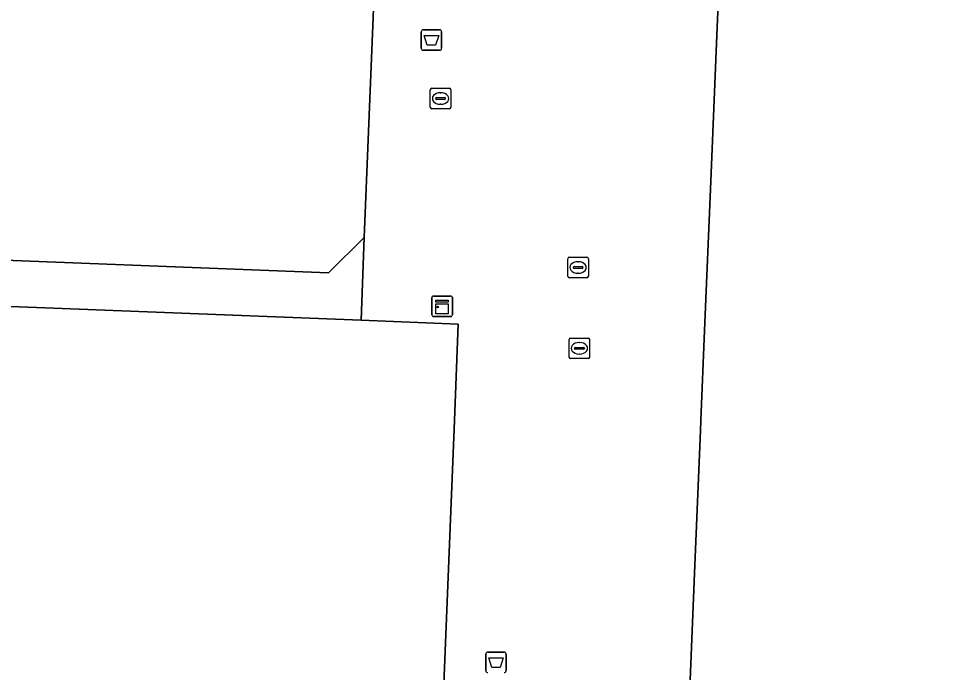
# Model space of a CAD drawing. Extents: x 160888 to 161385, y 386490 to 386908.
# Drawn here: x 161141.39 to 161186.2, y 386737.72 to 386769.58 of the extents above; entities that cross this region are included whole.
import ezdxf

# ---------------------------------------------------------------- set-up
doc = ezdxf.new("R2010")
doc.units = 0
for name, color, linetype in [('IMGEO_Afvalbak', 7, 'Continuous'), ('IMGEO_Brandkraan', 7, 'Continuous'), ('IMGEO_Kast', 7, 'Continuous'), ('IMGEO_Kolk', 7, 'Continuous'), ('IMGEO_Pand', 7, 'Continuous'), ('IMGEO_Rioolput', 7, 'Continuous'), ('IMGEO_Voetpad_open', 7, 'Continuous')]:
    doc.layers.add(name, color=color, linetype=linetype)

msp = doc.modelspace()

# ---------------------------------------------------------------- linework, layer by layer
at = {"layer": 'IMGEO_Afvalbak'}
for p, q in [((161161.112, 386769.026), (161161.902, 386769.026)), ((161161.902, 386769.026), (161161.112, 386769.026)), ((161161.012, 386768.126), (161161.012, 386768.926)), ((161161.012, 386768.926), (161161.012, 386768.126)), ((161162.002, 386768.926), (161162.002, 386768.126)), ((161162.002, 386768.126), (161162.002, 386768.926)), ((161161.902, 386768.026), (161161.112, 386768.026)), ((161161.112, 386768.026), (161161.902, 386768.026)), ((161164.153, 386737.822), (161164.153, 386738.622)), ((161164.153, 386738.622), (161164.153, 386737.822)), ((161164.253, 386738.722), (161165.043, 386738.722)), ((161165.043, 386738.722), (161164.253, 386738.722)), ((161165.143, 386738.622), (161165.143, 386737.822)), ((161165.143, 386737.822), (161165.143, 386738.622))]:
    msp.add_line(p, q, dxfattribs=at)
for points in [[(161161.155, 386768.74), (161161.859, 386768.74), (161161.71, 386768.27), (161161.304, 386768.27), (161161.155, 386768.74)], [(161164.296, 386738.436), (161165, 386738.436), (161164.851, 386737.966), (161164.445, 386737.966), (161164.296, 386738.436)]]:
    msp.add_lwpolyline(points, dxfattribs=at)
for centre, start, end in [((161161.112, 386768.926), 90, 180), ((161161.112, 386768.926), 90, 180), ((161161.902, 386768.926), 0, 90), ((161161.902, 386768.926), 360, 90), ((161161.112, 386768.126), 180, 270), ((161161.112, 386768.126), 180, 270), ((161161.902, 386768.126), 270, 0), ((161161.902, 386768.126), 270, 0), ((161164.253, 386738.622), 90, 180), ((161164.253, 386738.622), 90, 180), ((161165.043, 386738.622), 0, 90), ((161165.043, 386738.622), 360, 90), ((161164.253, 386737.822), 180, 270), ((161164.253, 386737.822), 180, 270), ((161165.043, 386737.822), 270, 0), ((161165.043, 386737.822), 270, 0)]:
    msp.add_arc(centre, 0.1, start, end, dxfattribs=at)
at = {"layer": 'IMGEO_Brandkraan'}
for p, q in [((161161.451, 386765.252), (161161.451, 386766.104)), ((161161.526, 386766.178), (161162.378, 386766.178)), ((161161.939, 386765.958), (161161.964, 386765.958)), ((161162.452, 386766.104), (161162.452, 386765.252)), ((161161.71, 386765.672), (161161.71, 386765.684)), ((161162.148, 386765.635), (161161.75, 386765.635)), ((161161.753, 386765.721), (161162.151, 386765.721)), ((161161.962, 386765.398), (161161.937, 386765.398)), ((161162.194, 386765.684), (161162.194, 386765.672)), ((161162.378, 386765.178), (161161.526, 386765.178))]:
    msp.add_line(p, q, dxfattribs=at)
for points in [[(161161.451, 386765.252), (161161.451, 386766.104)], [(161161.526, 386766.178), (161162.378, 386766.178)], [(161162.452, 386766.104), (161162.452, 386765.252)], [(161162.378, 386765.178), (161161.526, 386765.178)]]:
    msp.add_lwpolyline(points, dxfattribs=at)
for centre, radius, start, end in [((161161.528, 386766.102), 0.0765, 91.552, 178.448), ((161161.528, 386766.102), 0.0765, 91.552, 178.448), ((161162.376, 386766.102), 0.0765, 1.552, 88.448), ((161162.376, 386766.102), 0.0765, 1.552, 88.448), ((161161.75, 386765.681), 0.0403, 85.8775, 175.7526), ((161161.747, 386765.671), 0.0366, 178.938, 274.7102), ((161162.151, 386765.678), 0.043, 264.8664, 352.4533), ((161162.155, 386765.683), 0.0386, 1.7309, 96.639), ((161161.528, 386765.254), 0.0765, 181.552, 268.448), ((161161.528, 386765.254), 0.0765, 181.552, 268.448), ((161162.376, 386765.254), 0.0765, 271.552, 358.448), ((161162.376, 386765.254), 0.0765, 271.552, 358.448)]:
    msp.add_arc(centre, radius, start, end, dxfattribs=at)
for centre, major_axis, ratio, start_param, end_param in [((161161.938, 386765.678), (-0.387, 0.002), 0.722429, 4.712389, 7.853982), ((161161.963, 386765.678), (-0.39, 0.002), 0.717154, 1.570796, 4.712389)]:
    msp.add_ellipse(centre, major_axis=major_axis, ratio=ratio, start_param=start_param, end_param=end_param, dxfattribs=at)
at = {"layer": 'IMGEO_Kast'}
for p, q in [((161161.601, 386756.061), (161162.442, 386756.061)), ((161162.442, 386756.061), (161161.601, 386756.061)), ((161162.526, 386755.986), (161162.526, 386755.145)), ((161162.526, 386755.145), (161162.526, 386755.986)), ((161161.526, 386755.136), (161161.526, 386755.977)), ((161161.526, 386755.977), (161161.526, 386755.136)), ((161162.451, 386755.061), (161161.61, 386755.061)), ((161161.61, 386755.061), (161162.451, 386755.061))]:
    msp.add_line(p, q, dxfattribs=at)
for points in [[(161161.721, 386755.851), (161162.321, 386755.851), (161162.321, 386755.766), (161161.721, 386755.766), (161161.721, 386755.851)], [(161161.721, 386755.676), (161162.321, 386755.676), (161162.321, 386755.187), (161161.721, 386755.187), (161161.721, 386755.676)]]:
    msp.add_lwpolyline(points, dxfattribs=at)
msp.add_circle((161161.805, 386755.525), 0.0377, dxfattribs=at)
for centre, start, end in [((161161.604, 386755.983), 92.4484, 184.2845), ((161161.604, 386755.983), 92.4484, 184.2845), ((161162.448, 386755.983), 2.4484, 94.2845), ((161162.448, 386755.983), 2.4484, 94.2845), ((161161.604, 386755.139), 182.4484, 274.2845), ((161161.604, 386755.139), 182.4484, 274.2845), ((161162.448, 386755.139), 272.4484, 4.2845), ((161162.448, 386755.139), 272.4484, 4.2845)]:
    msp.add_arc(centre, 0.0779, start, end, dxfattribs=at)
at = {"layer": 'IMGEO_Kolk'}
for p, q in [((161168.146, 386757.024), (161168.146, 386757.876)), ((161168.221, 386757.95), (161169.073, 386757.95)), ((161169.147, 386757.876), (161169.147, 386757.024)), ((161168.405, 386757.444), (161168.405, 386757.456)), ((161168.843, 386757.407), (161168.445, 386757.407)), ((161168.448, 386757.493), (161168.846, 386757.493)), ((161168.634, 386757.73), (161168.659, 386757.73)), ((161168.889, 386757.456), (161168.889, 386757.444)), ((161169.073, 386756.95), (161168.221, 386756.95)), ((161168.657, 386757.17), (161168.632, 386757.17))]:
    msp.add_line(p, q, dxfattribs=at)
for points in [[(161168.146, 386757.024), (161168.146, 386757.876)], [(161168.221, 386757.95), (161169.073, 386757.95)], [(161169.147, 386757.876), (161169.147, 386757.024)], [(161169.073, 386756.95), (161168.221, 386756.95)]]:
    msp.add_lwpolyline(points, dxfattribs=at)
for centre, radius, start, end in [((161168.223, 386757.874), 0.0765, 91.552, 178.448), ((161168.223, 386757.874), 0.0765, 91.552, 178.448), ((161169.071, 386757.874), 0.0765, 1.552, 88.448), ((161169.071, 386757.874), 0.0765, 1.552, 88.448), ((161168.445, 386757.453), 0.0403, 85.8775, 175.7526), ((161168.442, 386757.443), 0.0366, 178.938, 274.7102), ((161168.846, 386757.45), 0.043, 264.8664, 352.4533), ((161168.85, 386757.455), 0.0386, 1.7309, 96.639), ((161168.223, 386757.026), 0.0765, 181.552, 268.448), ((161168.223, 386757.026), 0.0765, 181.552, 268.448), ((161169.071, 386757.026), 0.0765, 271.552, 358.448), ((161169.071, 386757.026), 0.0765, 271.552, 358.448)]:
    msp.add_arc(centre, radius, start, end, dxfattribs=at)
for centre, major_axis, ratio, start_param, end_param in [((161168.633, 386757.45), (-0.387, 0.002), 0.722429, 4.712389, 7.853982), ((161168.658, 386757.45), (-0.39, 0.002), 0.717154, 1.570796, 4.712389)]:
    msp.add_ellipse(centre, major_axis=major_axis, ratio=ratio, start_param=start_param, end_param=end_param, dxfattribs=at)
at = {"layer": 'IMGEO_Pand'}
for points in [[(161139.487, 386830.001), (161139.114, 386820.799), (161139.102, 386820.494), (161138.818, 386813.477), (161138.527, 386806.308), (161138.037, 386794.207), (161137.648, 386784.596), (161137.363, 386777.579), (161137.063, 386770.156), (161136.569, 386757.969), (161156.498, 386757.182), (161158.228, 386758.915), (161158.648, 386769.233), (161158.95, 386776.656), (161159.236, 386783.673), (161159.627, 386793.285), (161160.119, 386805.384), (161160.411, 386812.554), (161160.709, 386819.875), (161161.282, 386833.963), (161143.958, 386834.674), (161139.684, 386834.849)], [(161162.623, 386750), (161162.813, 386754.694), (161158.078, 386754.881), (161138.515, 386755.653), (161136.481, 386755.736), (161090.937, 386757.602), (161090.349, 386743.254), (161088.151, 386743.344), (161088.742, 386757.7), (161068.761, 386758.511), (161068.579, 386753.93), (161068.422, 386750), (161067.82, 386734.914), (161068.128, 386734.901), (161081.411, 386726.666), (161089.223, 386726.344), (161089.335, 386728.855), (161138.981, 386726.813), (161138.885, 386724.445), (161161.551, 386723.521)]]:
    msp.add_lwpolyline(points, close=True, dxfattribs=at)
msp.add_lwpolyline([(161190.117, 386832.93), (161170.867, 386833.628), (161170.475, 386824.04), (161170.096, 386814.751), (161169.606, 386802.752), (161168.81, 386783.258), (161176.001, 386782.954), (161175.409, 386768.77), (161175.112, 386761.653), (161174.808, 386754.38), (161174.625, 386750), (161174.605, 386749.514), (161174.331, 386742.954), (161173.519, 386722.968), (161215.329, 386721.218)], dxfattribs=at)
at = {"layer": 'IMGEO_Rioolput'}
for p, q in [((161168.209, 386753.089), (161168.209, 386753.941)), ((161168.284, 386754.015), (161169.136, 386754.015)), ((161168.697, 386753.795), (161168.722, 386753.795)), ((161169.21, 386753.941), (161169.21, 386753.089)), ((161168.468, 386753.509), (161168.468, 386753.521)), ((161168.906, 386753.472), (161168.508, 386753.472)), ((161168.511, 386753.558), (161168.909, 386753.558)), ((161168.952, 386753.521), (161168.952, 386753.509)), ((161169.136, 386753.015), (161168.284, 386753.015)), ((161168.72, 386753.235), (161168.695, 386753.235))]:
    msp.add_line(p, q, dxfattribs=at)
for points in [[(161168.209, 386753.089), (161168.209, 386753.941)], [(161168.284, 386754.015), (161169.136, 386754.015)], [(161169.21, 386753.941), (161169.21, 386753.089)], [(161169.136, 386753.015), (161168.284, 386753.015)]]:
    msp.add_lwpolyline(points, dxfattribs=at)
for centre, radius, start, end in [((161168.286, 386753.939), 0.0765, 91.552, 178.448), ((161168.286, 386753.939), 0.0765, 91.552, 178.448), ((161169.134, 386753.939), 0.0765, 1.552, 88.448), ((161169.134, 386753.939), 0.0765, 1.552, 88.448), ((161168.508, 386753.518), 0.0403, 85.8775, 175.7526), ((161168.505, 386753.508), 0.0366, 178.938, 274.7102), ((161168.909, 386753.515), 0.043, 264.8664, 352.4533), ((161168.913, 386753.52), 0.0386, 1.7309, 96.639), ((161168.286, 386753.091), 0.0765, 181.552, 268.448), ((161168.286, 386753.091), 0.0765, 181.552, 268.448), ((161169.134, 386753.091), 0.0765, 271.552, 358.448), ((161169.134, 386753.091), 0.0765, 271.552, 358.448)]:
    msp.add_arc(centre, radius, start, end, dxfattribs=at)
for centre, major_axis, ratio, start_param, end_param in [((161168.696, 386753.515), (-0.387, 0.002), 0.722429, 4.712389, 7.853982), ((161168.721, 386753.515), (-0.39, 0.002), 0.717154, 1.570796, 4.712389)]:
    msp.add_ellipse(centre, major_axis=major_axis, ratio=ratio, start_param=start_param, end_param=end_param, dxfattribs=at)
at = {"layer": 'IMGEO_Voetpad_open'}
msp.add_lwpolyline([(161158.95, 386776.656), (161158.648, 386769.233), (161158.228, 386758.915), (161158.078, 386754.881), (161162.813, 386754.694), (161162.623, 386750), (161161.551, 386723.521), (161164.179, 386723.4), (161170.948, 386723.087), (161173.519, 386722.968), (161174.331, 386742.954), (161174.605, 386749.514), (161174.625, 386750), (161174.808, 386754.38), (161175.112, 386761.653), (161175.409, 386768.77), (161176.001, 386782.954)], dxfattribs=at)
msp.add_lwpolyline([(161136.481, 386755.736), (161138.515, 386755.653), (161158.078, 386754.881), (161158.228, 386758.915), (161156.498, 386757.182), (161136.569, 386757.969)], close=True, dxfattribs=at)

doc.saveas('drawing.dxf')
